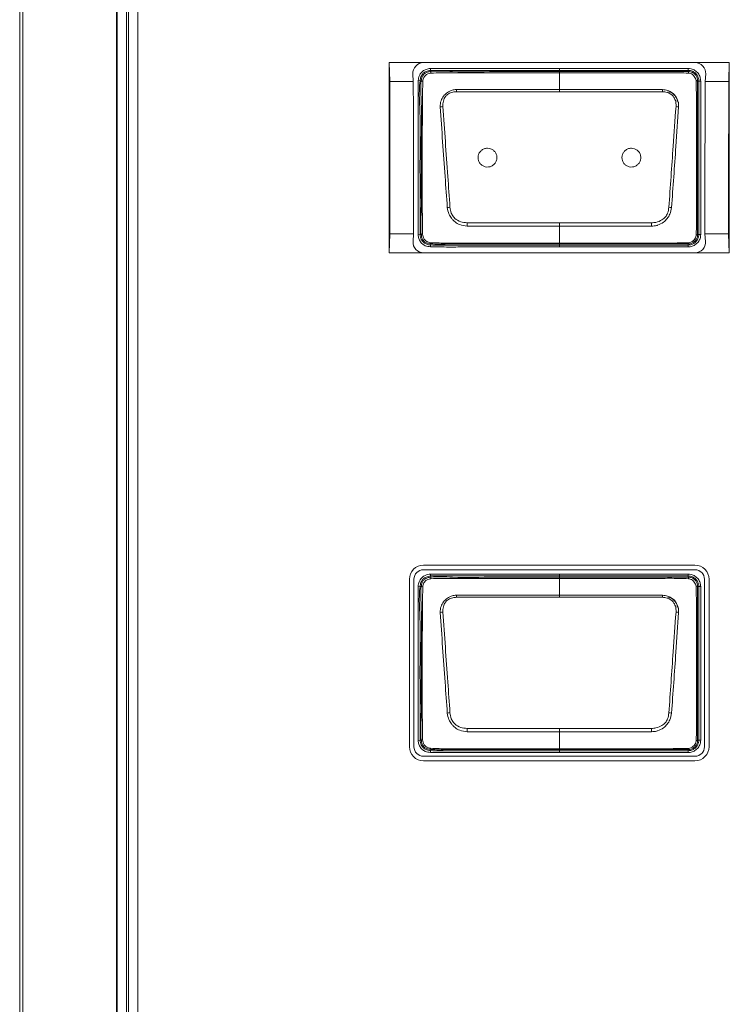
# Model space of a CAD drawing. Header units: millimetres. Extents: x 0 to 1118, y 0 to 864.
# Tile 312 of 390: x 949 to 959, y 409 to 422. Entities that reach past the tile are written whole.
import ezdxf

# ---------------------------------------------------------------- set-up
doc = ezdxf.new("R2010")
doc.units = ezdxf.units.MM

msp = doc.modelspace()

# ---------------------------------------------------------------- linework, layer by layer
at = {"color": 9, "linetype": 'Continuous', "lineweight": 0}
for p, q in [((949.3266, 394.7544), (949.3266, 445.9228)), ((949.369, 445.9228), (949.369, 394.7544)), ((950.7356, 445.3386), (950.7356, 395.3386)), ((950.7624, 395.3386), (950.7624, 445.3386)), ((950.8873, 445.3057), (950.8873, 395.3715)), ((954.7498, 420.9491), (954.7526, 420.9242)), ((954.7526, 420.9242), (954.7543, 420.909)), ((956.4543, 420.9493), (956.4543, 420.9243)), ((956.4543, 420.9493), (958.1544, 420.9493)), ((956.4543, 420.909), (956.4543, 420.9243)), ((958.1544, 420.9243), (956.4543, 420.9243)), ((956.4543, 420.6705), (956.4543, 420.893)), ((958.1544, 420.9243), (958.1544, 420.9493)), ((958.1544, 420.9091), (958.1544, 420.9243)), ((954.589, 420.7887), (954.6138, 420.7856)), ((954.6289, 420.7837), (954.6138, 420.7856)), ((958.2951, 420.7836), (958.2798, 420.7836)), ((958.2951, 418.7586), (958.2951, 420.7836)), ((958.2951, 420.7836), (958.3201, 420.7836)), ((958.3201, 420.7836), (958.3201, 418.7586)), ((956.4543, 420.6425), (955.0942, 420.6425)), ((957.8145, 420.6425), (956.4543, 420.6425)), ((956.4543, 418.9112), (956.4543, 418.8681)), ((956.4543, 418.642), (956.4543, 418.8681)), ((954.5889, 418.754), (954.6137, 418.7568)), ((954.6137, 418.7568), (954.629, 418.7586)), ((958.2797, 418.7586), (958.2951, 418.7586)), ((958.2951, 418.7586), (958.3201, 418.7586)), ((954.7512, 418.5946), (954.7532, 418.6196)), ((954.7545, 418.6349), (954.7532, 418.6196)), ((956.4543, 418.642), (956.4543, 418.6334)), ((956.4543, 418.6334), (956.4543, 418.6179)), ((956.4543, 418.6179), (958.1543, 418.6179)), ((958.1543, 418.5929), (956.4543, 418.5929)), ((958.1543, 418.6179), (958.1543, 418.6332)), ((958.1544, 418.6332), (958.1543, 418.6332)), ((958.1543, 418.6179), (958.1543, 418.5929)), ((954.7498, 414.2741), (954.7526, 414.2492)), ((954.7526, 414.2492), (954.7543, 414.234)), ((956.4543, 414.2743), (958.1544, 414.2743)), ((956.4543, 414.234), (956.4543, 414.2493)), ((958.1544, 414.2493), (956.4543, 414.2493)), ((958.1544, 414.2493), (958.1544, 414.2743)), ((958.1544, 414.2341), (958.1544, 414.2493)), ((956.4543, 413.9955), (956.4543, 414.218)), ((954.589, 414.1137), (954.6138, 414.1106)), ((954.6289, 414.1087), (954.6138, 414.1106)), ((958.2951, 414.1086), (958.2798, 414.1086)), ((958.2951, 412.0836), (958.2951, 414.1086)), ((958.2951, 414.1086), (958.3201, 414.1086)), ((958.3201, 414.1086), (958.3201, 412.0836)), ((956.4543, 413.9675), (955.0942, 413.9675)), ((957.8145, 413.9675), (956.4543, 413.9675)), ((956.4543, 412.2362), (956.4543, 412.1931)), ((956.4543, 411.967), (956.4543, 412.1931)), ((954.5889, 412.079), (954.6137, 412.0818)), ((954.6137, 412.0818), (954.629, 412.0836)), ((958.2797, 412.0836), (958.2951, 412.0836)), ((958.2951, 412.0836), (958.3201, 412.0836)), ((954.7512, 411.9196), (954.7532, 411.9446)), ((954.7545, 411.9599), (954.7532, 411.9446)), ((956.4543, 411.967), (956.4543, 411.9584)), ((956.4543, 411.9584), (956.4543, 411.9429)), ((956.4543, 411.9429), (958.1543, 411.9429)), ((956.4543, 411.9179), (956.4543, 411.9429)), ((958.1543, 411.9179), (956.4543, 411.9179)), ((958.1543, 411.9429), (958.1543, 411.9582)), ((958.1543, 411.9429), (958.1543, 411.9179))]:
    msp.add_line(p, q, dxfattribs=at)
at = {"color": 7, "linetype": 'Continuous', "lineweight": 15}
for p, q in [((950.6044, 445.4725), (950.6044, 395.2047)), ((950.6135, 395.2053), (950.6135, 445.4719)), ((954.2059, 421.0261), (954.2132, 420.7761)), ((954.2059, 421.0261), (954.2059, 418.5161)), ((954.6594, 421.0261), (954.2059, 421.0261)), ((958.2444, 421.0261), (954.6594, 421.0261)), ((958.6978, 421.0261), (958.2444, 421.0261)), ((958.6905, 420.7761), (958.6978, 421.0261)), ((958.6978, 418.5161), (958.6978, 421.0261)), ((954.5181, 420.8761), (954.5239, 420.7761)), ((958.3798, 420.7761), (958.3856, 420.8761)), ((954.5239, 420.7761), (954.2132, 420.7761)), ((958.6905, 420.7761), (958.3798, 420.7761)), ((954.2155, 418.7661), (954.2059, 418.5161)), ((954.5286, 418.7661), (954.2155, 418.7661)), ((954.5286, 418.7661), (954.5209, 418.6661)), ((958.6882, 418.7661), (958.3751, 418.7661)), ((958.3828, 418.6661), (958.3751, 418.7661)), ((958.6978, 418.5161), (958.6882, 418.7661)), ((954.6594, 418.5161), (954.2059, 418.5161)), ((958.2444, 418.5161), (954.6594, 418.5161)), ((958.6978, 418.5161), (958.2444, 418.5161)), ((958.2444, 414.3924), (954.6594, 414.3924)), ((954.6594, 414.3321), (958.2444, 414.3321)), ((954.473, 414.2061), (954.473, 411.9961)), ((954.5334, 411.9961), (954.5334, 414.2061)), ((958.3703, 414.2061), (958.3703, 411.9961)), ((958.4307, 411.9961), (958.4307, 414.2061)), ((958.1544, 411.9582), (958.1543, 411.9582)), ((958.2444, 411.8701), (954.6594, 411.8701)), ((954.6594, 411.8098), (958.2444, 411.8098))]:
    msp.add_line(p, q, dxfattribs=at)
at = {"color": 9, "linetype": 'Continuous', "lineweight": 0, "flags": 128}
for points in [[(956.4543, 420.9243), (956.4044, 420.9243), (956.2044, 420.9243), (955.8044, 420.9243), (955.3114, 420.9243), (954.7526, 420.9242)], [(956.4543, 420.909), (956.4543, 420.9087), (956.4543, 420.9078), (956.4543, 420.9065), (956.4543, 420.9047), (956.4543, 420.9024), (956.4543, 420.8997), (956.4543, 420.8965), (956.4543, 420.893)], [(956.4543, 420.6705), (956.4543, 420.6675), (956.4543, 420.6644), (956.4543, 420.661), (956.4543, 420.6575), (956.4543, 420.6539), (956.4543, 420.6502), (956.4543, 420.6464), (956.4543, 420.6425)], [(956.4543, 420.6705), (956.7526, 420.6705), (957.8156, 420.6705)], [(956.4543, 418.8681), (956.1561, 418.8681), (955.2364, 418.8682)], [(955.2378, 418.9112), (956.2907, 418.9112), (956.4543, 418.9112)], [(956.4543, 418.9112), (956.618, 418.9112), (957.6709, 418.9112)], [(957.6723, 418.8682), (956.618, 418.8681), (956.4543, 418.8681)], [(956.4543, 418.6179), (956.4543, 418.6173), (956.4543, 418.6159), (956.4543, 418.6135), (956.4543, 418.6104), (956.4543, 418.6067), (956.4543, 418.6024), (956.4543, 418.5977), (956.4543, 418.5929)], [(956.4543, 414.2493), (956.4044, 414.2493), (956.2044, 414.2493), (955.8044, 414.2493), (955.3114, 414.2493), (954.7526, 414.2492)], [(956.4543, 414.2493), (956.4543, 414.2499), (956.4543, 414.2514), (956.4543, 414.2537), (956.4543, 414.2568), (956.4543, 414.2606), (956.4543, 414.2649), (956.4543, 414.2695), (956.4543, 414.2743)], [(956.4543, 414.234), (956.4543, 414.2337), (956.4543, 414.2328), (956.4543, 414.2315), (956.4543, 414.2297), (956.4543, 414.2274), (956.4543, 414.2247), (956.4543, 414.2215), (956.4543, 414.218)], [(956.4543, 413.9955), (956.4543, 413.9925), (956.4543, 413.9894), (956.4543, 413.986), (956.4543, 413.9825), (956.4543, 413.9789), (956.4543, 413.9752), (956.4543, 413.9714), (956.4543, 413.9675)], [(956.4543, 413.9955), (956.7526, 413.9955), (957.8156, 413.9955)], [(956.4543, 412.1931), (956.1561, 412.1931), (955.2364, 412.1932)], [(955.2378, 412.2362), (956.2907, 412.2362), (956.4543, 412.2362)], [(956.4543, 412.2362), (956.618, 412.2362), (957.6709, 412.2362)], [(957.6723, 412.1932), (956.618, 412.1931), (956.4543, 412.1931)]]:
    msp.add_lwpolyline(points, dxfattribs=at)
at = {"color": 9, "linetype": 'Continuous', "lineweight": 0}
for centre, radius, start, end in [((954.849, 420.902), 0.095, 175.75252, 188.15287), ((958.126, 420.8902), 0.0341, 355.96569, 33.64705), ((954.6308, 420.6549), 0.1288, 81.47129, 90.81507), ((958.2606, 420.7535), 0.0357, 57.52032, 94.07551), ((947.4806, 420.3415), 7.6196, 2.26392, 2.47463), ((965.4281, 420.3415), 7.6196, 177.52537, 177.73608), ((954.9273, 420.1001), 0.3458, 92.07277, 97.89349), ((957.9814, 420.1001), 0.3458, 82.10683, 87.92755), ((955.0999, 418.2605), 0.8622, 96.06918, 98.42952), ((957.8089, 418.2605), 0.8622, 81.5706, 83.93095), ((984.7837, 417.9432), 29.5617, 178.12352, 178.20698), ((928.125, 417.9432), 29.5617, 1.79302, 1.87648), ((954.6309, 418.877), 0.1185, 269.06659, 277.55314), ((954.8009, 418.644), 0.0474, 173.39747, 191.06134), ((958.1375, 418.6471), 0.0218, 320.39337, 2.68132), ((954.849, 414.227), 0.095, 175.75252, 188.15287), ((958.126, 414.2152), 0.0341, 355.96569, 33.64705), ((954.6308, 413.9799), 0.1288, 81.47129, 90.81507), ((947.4806, 413.6665), 7.6196, 2.26392, 2.47463), ((965.4281, 413.6665), 7.6196, 177.52537, 177.73608), ((958.2606, 414.0785), 0.0357, 57.52032, 94.07551), ((954.9273, 413.4251), 0.3458, 92.07277, 97.89349), ((957.9814, 413.4251), 0.3458, 82.10683, 87.92755), ((955.0999, 411.5855), 0.8622, 96.06918, 98.42952), ((957.8089, 411.5855), 0.8622, 81.5706, 83.93095), ((984.7837, 411.2682), 29.5617, 178.12352, 178.20698), ((928.125, 411.2682), 29.5617, 1.79302, 1.87648), ((954.6309, 412.202), 0.1185, 269.06659, 277.55314), ((954.8009, 411.969), 0.0474, 173.39747, 191.06133), ((958.1375, 411.9721), 0.0218, 320.39336, 2.68132)]:
    msp.add_arc(centre, radius, start, end, dxfattribs=at)
at = {"color": 7, "linetype": 'Continuous', "lineweight": 15}
for centre, radius, start, end in [((957.8856, 420.5146), 0.125, 0, 90), ((958.2633, 418.7813), 0.028, 266.51023, 305.92299), ((954.6594, 414.2061), 0.1863, 90, 180), ((958.2444, 414.2061), 0.1863, 0, 90), ((954.6594, 414.2061), 0.126, 90, 180), ((958.2444, 414.2061), 0.126, 0, 90), ((957.8856, 413.8396), 0.125, 0, 90), ((958.2633, 412.1063), 0.028, 266.51023, 305.92299), ((954.6594, 411.9961), 0.1863, 180, 270), ((954.6594, 411.9961), 0.126, 180, 270), ((958.2444, 411.9961), 0.1863, 270, 0), ((958.2444, 411.9961), 0.126, 270, 0)]:
    msp.add_arc(centre, radius, start, end, dxfattribs=at)
for centre, major_axis, ratio, start_param, end_param in [((954.6594, 420.8844), (0, 0.1417), 0.9982981, 0, 1.6291471), ((958.2444, 420.8844), (0, 0.1417), 0.9982981, 4.6540382, 6.2831853), ((953.9482, 418.7661), (0, 15.3119), 0.0174551, 4.712389, 4.8440393), ((953.9939, 418.7661), (0, 15.3119), 0.0349208, 4.712389, 4.8440393), ((958.9098, 418.7661), (0, 15.3119), 0.0349208, 1.439146, 1.5707963), ((958.9555, 418.7661), (0, 15.3119), 0.0174551, 1.439146, 1.5707963), ((954.6594, 418.6554), (0, 0.1393), 0.9970445, 1.4938949, 3.1415927), ((958.2444, 418.6554), (0, 0.1393), 0.9970445, 3.1415927, 4.7892904)]:
    msp.add_ellipse(centre, major_axis=major_axis, ratio=ratio, start_param=start_param, end_param=end_param, dxfattribs=at)
at = {"color": 9, "linetype": 'Continuous', "lineweight": 0}
for points, knots in [([(954.589, 420.7887), (954.5927, 420.8116), (954.5992, 420.851), (954.6305, 420.899), (954.6708, 420.9297), (954.7127, 420.944), (954.7395, 420.9477), (954.7498, 420.9491)], [0, 0, 0, 0, 0.2762268, 0.4750564, 0.6739735, 0.8753132, 1, 1, 1, 1]), ([(954.7526, 420.9242), (954.7526, 420.9242), (954.732, 420.9219), (954.6971, 420.9152), (954.6552, 420.888), (954.6267, 420.8497), (954.6175, 420.813), (954.6144, 420.7901), (954.6138, 420.7856)], [0, 0, 0, 0, 0.0000695, 0.2875371, 0.4839387, 0.6790618, 0.9368575, 1, 1, 1, 1]), ([(954.6289, 420.7837), (954.6289, 420.7837), (954.6313, 420.8023), (954.6367, 420.8336), (954.6603, 420.871), (954.6919, 420.895), (954.725, 420.9051), (954.7467, 420.9082), (954.7543, 420.909), (954.7543, 420.909)], [0, 0, 0, 0, 0.0000766, 0.288367, 0.4768379, 0.6640004, 0.8827532, 0.9999234, 1, 1, 1, 1]), ([(954.755, 420.8885), (954.7478, 420.8871), (954.7289, 420.8834), (954.7023, 420.8729), (954.6788, 420.8542), (954.6588, 420.825), (954.6534, 420.7992), (954.6498, 420.7823)], [0, 0, 0, 0, 0.1348281, 0.3571441, 0.5197258, 0.6832629, 1, 1, 1, 1]), ([(954.7498, 420.9491), (954.885, 420.9492), (955.1556, 420.9494), (955.7238, 420.9493), (956.1567, 420.9493), (956.4543, 420.9493)], [0, 0, 0, 0, 0.2380889, 0.4761921, 1, 1, 1, 1]), ([(954.7543, 420.909), (954.7543, 420.909), (954.8492, 420.9197), (955.1328, 420.8972), (955.6009, 420.913), (956.0723, 420.9085), (956.3566, 420.9089), (956.4543, 420.909)], [0, 0, 0, 0, 0.0000088, 0.1686191, 0.498292, 0.8274361, 1, 1, 1, 1]), ([(956.4543, 420.893), (956.3549, 420.893), (956.0706, 420.8931), (955.5995, 420.8927), (955.1325, 420.8939), (954.8504, 420.8899), (954.755, 420.8885)], [0, 0, 0, 0, 0.1755002, 0.5019184, 0.8316265, 1, 1, 1, 1]), ([(956.4543, 420.909), (956.6409, 420.909), (957.0139, 420.909), (957.4586, 420.909), (957.7982, 420.909), (957.9914, 420.909), (958.114, 420.909), (958.1543, 420.9091), (958.1544, 420.9091)], [0, 0, 0, 0, 0.3291479, 0.6582957, 0.7848973, 0.9280251, 0.9999912, 1, 1, 1, 1]), ([(958.16, 420.8878), (958.1169, 420.8895), (957.9932, 420.8944), (957.7884, 420.8926), (957.4645, 420.8933), (957.0592, 420.8929), (956.6954, 420.893), (956.4938, 420.893), (956.4543, 420.893)], [0, 0, 0, 0, 0.0757391, 0.2176956, 0.3602524, 0.6454109, 0.9305559, 1, 1, 1, 1]), ([(958.1544, 420.9493), (958.1674, 420.9484), (958.1991, 420.9462), (958.2461, 420.9252), (958.2876, 420.8871), (958.315, 420.8378), (958.3184, 420.8014), (958.3201, 420.7836)], [0, 0, 0, 0, 0.1511123, 0.3656171, 0.5802578, 0.7952178, 1, 1, 1, 1]), ([(958.2951, 420.7836), (958.2951, 420.7836), (958.2951, 420.7987), (958.29, 420.8297), (958.2677, 420.8715), (958.2322, 420.9039), (958.1923, 420.9217), (958.1655, 420.9236), (958.1544, 420.9243)], [0, 0, 0, 0, 0.0000682, 0.2048277, 0.4197812, 0.6343927, 0.8488643, 1, 1, 1, 1]), ([(958.2581, 420.7891), (958.2565, 420.7986), (958.2531, 420.8187), (958.236, 420.8461), (958.2121, 420.869), (958.1856, 420.8838), (958.1673, 420.8866), (958.16, 420.8878)], [0, 0, 0, 0, 0.19090918, 0.40666893, 0.631062, 0.85153063, 1, 1, 1, 1]), ([(954.5889, 418.754), (954.5889, 418.9217), (954.5889, 419.257), (954.5885, 419.7638), (954.5889, 420.2744), (954.589, 420.6173), (954.589, 420.7887)], [0, 0, 0, 0, 0.2472, 0.4943904, 0.7471952, 1, 1, 1, 1]), ([(954.6138, 420.7856), (954.6138, 420.7856), (954.5937, 420.6275), (954.6233, 420.307), (954.611, 419.8306), (954.6147, 419.3134), (954.6141, 418.9559), (954.6137, 418.7568)], [0, 0, 0, 0, 0.0000074, 0.2356081, 0.4711912, 0.7056794, 1, 1, 1, 1]), ([(954.629, 418.7586), (954.629, 418.7586), (954.6177, 418.8586), (954.6342, 419.0596), (954.6269, 419.4572), (954.6246, 419.9379), (954.6426, 420.412), (954.6171, 420.6903), (954.6289, 420.7837), (954.6289, 420.7837)], [0, 0, 0, 0, 0.0000074, 0.1491917, 0.2962654, 0.5898439, 0.8605067, 0.9999926, 1, 1, 1, 1]), ([(954.6498, 420.7823), (954.6484, 420.6886), (954.6443, 420.4123), (954.6428, 419.9377), (954.6437, 419.4575), (954.6433, 419.0597), (954.6454, 418.86), (954.6465, 418.7596)], [0, 0, 0, 0, 0.1388876, 0.4099343, 0.703873, 0.8510453, 1, 1, 1, 1]), ([(954.8798, 420.4426), (954.881, 420.4702), (954.8831, 420.5201), (954.9117, 420.5695), (954.9417, 420.6049), (954.9778, 420.6374), (955.0328, 420.6658), (955.075, 420.6691), (955.0931, 420.6705)], [0, 0, 0, 0, 0.236036, 0.4261787, 0.4777369, 0.6372506, 0.844602, 1, 1, 1, 1]), ([(955.0942, 420.6425), (955.078, 420.6412), (955.0408, 420.6384), (954.9902, 420.6186), (954.9438, 420.5779), (954.9167, 420.5176), (954.9155, 420.4696), (954.9148, 420.4457)], [0, 0, 0, 0, 0.1606485, 0.3690053, 0.5241269, 0.7628736, 1, 1, 1, 1]), ([(955.0931, 420.6705), (955.1428, 420.6703), (955.292, 420.6699), (955.5406, 420.6709), (955.842, 420.6704), (956.1466, 420.6705), (956.3518, 420.6705), (956.4543, 420.6705)], [0, 0, 0, 0, 0.1096449, 0.328736, 0.5478272, 0.7739136, 1, 1, 1, 1]), ([(957.9939, 420.4457), (957.994, 420.4608), (957.9943, 420.4989), (957.9782, 420.5498), (957.9536, 420.5878), (957.9213, 420.6156), (957.8761, 420.637), (957.8349, 420.6407), (957.8145, 420.6425)], [0, 0, 0, 0, 0.1500389, 0.377629, 0.518715, 0.5938193, 0.7977012, 1, 1, 1, 1]), ([(957.8156, 420.6705), (957.8386, 420.6683), (957.8853, 420.6638), (957.9337, 420.6341), (957.9702, 420.6015), (958.0025, 420.5635), (958.0204, 420.5227), (958.029, 420.4798), (958.0289, 420.4598), (958.0289, 420.4426)], [0, 0, 0, 0, 0.1969532, 0.4004738, 0.4775245, 0.621985, 0.8271033, 0.8521966, 1, 1, 1, 1]), ([(954.9735, 419.1135), (954.9638, 419.2493), (954.9433, 419.5389), (954.9119, 419.9821), (954.8905, 420.289), (954.8798, 420.4426)], [0, 0, 0, 0, 0.3060488, 0.6525293, 1, 1, 1, 1]), ([(954.9148, 420.4457), (954.9258, 420.2923), (954.9478, 419.9857), (954.9791, 419.5429), (954.9993, 419.2534), (955.0087, 419.1179)], [0, 0, 0, 0, 0.3473043, 0.694424, 1, 1, 1, 1]), ([(957.9, 419.1179), (957.9094, 419.2523), (957.9281, 419.521), (957.9593, 419.9638), (957.9814, 420.2716), (957.9939, 420.4457)], [0, 0, 0, 0, 0.3029741, 0.6058251, 1, 1, 1, 1]), ([(958.0289, 420.4426), (958.0167, 420.2683), (957.9952, 419.9603), (957.9639, 419.517), (957.9448, 419.2481), (957.9353, 419.1135)], [0, 0, 0, 0, 0.3942669, 0.6965516, 1, 1, 1, 1]), ([(955.2364, 418.8682), (955.2024, 418.8719), (955.1448, 418.8781), (955.0854, 418.9143), (955.0509, 418.9448), (955.0223, 418.9791), (954.9874, 419.033), (954.9785, 419.0842), (954.9735, 419.1135)], [0, 0, 0, 0, 0.25699356, 0.43575266, 0.51833889, 0.60805141, 0.775867, 1, 1, 1, 1]), ([(955.0087, 419.1179), (955.0128, 419.0917), (955.0198, 419.0468), (955.0463, 418.9972), (955.087, 418.9555), (955.1491, 418.9203), (955.2083, 418.9142), (955.2378, 418.9112)], [0, 0, 0, 0, 0.23146517, 0.39741263, 0.48153796, 0.74156978, 1, 1, 1, 1]), ([(957.6709, 418.9112), (957.6902, 418.9126), (957.7385, 418.9159), (957.8022, 418.9433), (957.8561, 418.986), (957.8886, 419.0452), (957.8958, 419.0912), (957.9, 419.1179)], [0, 0, 0, 0, 0.1694257, 0.4225313, 0.5936441, 0.7635746, 1, 1, 1, 1]), ([(957.9353, 419.1135), (957.9299, 419.0836), (957.9206, 419.0312), (957.8785, 418.9667), (957.826, 418.913), (957.7742, 418.8866), (957.7209, 418.8717), (957.6942, 418.8698), (957.6723, 418.8682)], [0, 0, 0, 0, 0.2290459, 0.4012066, 0.5780376, 0.7973627, 0.8335701, 1, 1, 1, 1]), ([(954.7512, 418.5946), (954.7279, 418.5975), (954.6866, 418.6025), (954.6374, 418.6374), (954.6056, 418.6791), (954.5932, 418.7207), (954.59, 418.7453), (954.5889, 418.754)], [0, 0, 0, 0, 0.2766254, 0.4894491, 0.7024716, 0.8942546, 1, 1, 1, 1]), ([(954.6137, 418.7568), (954.6137, 418.7568), (954.6162, 418.7351), (954.623, 418.6975), (954.6551, 418.6557), (954.6924, 418.6294), (954.7275, 418.622), (954.7478, 418.6201), (954.7532, 418.6196)], [0, 0, 0, 0, 0.0000694, 0.3040946, 0.5118246, 0.7159776, 0.9248449, 1, 1, 1, 1]), ([(954.7545, 418.6349), (954.7544, 418.6349), (954.7416, 418.6359), (954.7164, 418.6388), (954.6795, 418.6545), (954.6496, 418.6846), (954.6337, 418.7221), (954.6302, 418.7476), (954.629, 418.7586), (954.629, 418.7586)], [0, 0, 0, 0, 0.0000768, 0.1973332, 0.3879828, 0.6047466, 0.8311099, 0.9999233, 1, 1, 1, 1]), ([(954.6465, 418.7596), (954.6483, 418.7492), (954.6521, 418.7272), (954.6668, 418.6965), (954.6897, 418.6728), (954.7192, 418.6561), (954.7413, 418.6518), (954.7539, 418.6494)], [0, 0, 0, 0, 0.1891228, 0.3996799, 0.5988293, 0.7719569, 1, 1, 1, 1]), ([(958.1543, 418.6179), (958.1694, 418.6193), (958.2003, 418.6222), (958.2422, 418.6454), (958.2746, 418.6807), (958.2924, 418.7206), (958.2943, 418.7475), (958.2951, 418.7586)], [0, 0, 0, 0, 0.2046745, 0.4198422, 0.6343902, 0.848799, 1, 1, 1, 1]), ([(958.3201, 418.7586), (958.3191, 418.7455), (958.3169, 418.7139), (958.296, 418.6668), (958.2578, 418.6253), (958.2085, 418.598), (958.172, 418.5946), (958.1543, 418.5929)], [0, 0, 0, 0, 0.1511841, 0.3656354, 0.5802218, 0.7954055, 1, 1, 1, 1]), ([(958.2797, 418.7586), (958.2797, 418.7586), (958.2798, 418.7481), (958.2767, 418.7236), (958.2608, 418.688), (958.232, 418.6572), (958.1952, 418.6377), (958.1678, 418.6332), (958.1544, 418.6332), (958.1544, 418.6332)], [0, 0, 0, 0, 0.0000764, 0.1620655, 0.3721524, 0.585973, 0.7931086, 0.9999237, 1, 1, 1, 1]), ([(958.1593, 418.6481), (958.1695, 418.6502), (958.1917, 418.6546), (958.22, 418.6741), (958.2435, 418.6996), (958.2579, 418.7268), (958.2606, 418.7458), (958.2616, 418.7533)], [0, 0, 0, 0, 0.1974641, 0.4278931, 0.636791, 0.8556238, 1, 1, 1, 1]), ([(956.4543, 418.5929), (956.4377, 418.5929), (956.3544, 418.5929), (956.0044, 418.5929), (955.6148, 418.5925), (955.2112, 418.5932), (954.9935, 418.5911), (954.832, 418.5935), (954.7512, 418.5946)], [0, 0, 0, 0, 0.02935655, 0.14678276, 0.61648759, 0.71559252, 0.85762331, 1, 1, 1, 1]), ([(954.7532, 418.6196), (954.7532, 418.6196), (954.833, 418.613), (954.9941, 418.6187), (955.316, 418.6175), (955.6806, 418.618), (956.0868, 418.6179), (956.3318, 418.6179), (956.4543, 418.6179)], [0, 0, 0, 0, 0.0000088, 0.1411003, 0.283602, 0.5679277, 0.7839637, 1, 1, 1, 1]), ([(954.7539, 418.6494), (954.8275, 418.6467), (955.0443, 418.6386), (955.4048, 418.6431), (955.835, 418.6417), (956.1849, 418.642), (956.3913, 418.642), (956.4543, 418.642)], [0, 0, 0, 0, 0.1298822, 0.3827489, 0.6357969, 0.8888452, 1, 1, 1, 1]), ([(956.4543, 418.6334), (956.2669, 418.6334), (955.8921, 418.6335), (955.3989, 418.6328), (955.02, 418.6344), (954.8277, 418.629), (954.7545, 418.6349), (954.7545, 418.6349)], [0, 0, 0, 0, 0.3307416, 0.6614832, 0.8701678, 0.9999912, 1, 1, 1, 1]), ([(956.4543, 418.642), (956.4877, 418.642), (956.6544, 418.642), (957.0877, 418.6425), (957.6227, 418.6388), (958.0243, 418.6458), (958.1593, 418.6481)], [0, 0, 0, 0, 0.0586525, 0.2932626, 0.7624829, 1, 1, 1, 1]), ([(958.1543, 418.6332), (958.0206, 418.6333), (957.6216, 418.6334), (957.0549, 418.6334), (956.622, 418.6334), (956.4543, 418.6334)], [0, 0, 0, 0, 0.2359964, 0.70416383, 1, 1, 1, 1]), ([(954.589, 414.1137), (954.5896, 414.1185), (954.5931, 414.1442), (954.6041, 414.1866), (954.6377, 414.2314), (954.6865, 414.2637), (954.7266, 414.2703), (954.7498, 414.2741)], [0, 0, 0, 0, 0.0581416, 0.312481, 0.5164308, 0.720004, 1, 1, 1, 1]), ([(954.7526, 414.2492), (954.7526, 414.2492), (954.732, 414.2469), (954.6971, 414.2402), (954.6552, 414.213), (954.6267, 414.1747), (954.6175, 414.138), (954.6144, 414.1151), (954.6138, 414.1106)], [0, 0, 0, 0, 0.0000695, 0.2875371, 0.4839386, 0.6790617, 0.9368574, 1, 1, 1, 1]), ([(954.7498, 414.2741), (954.9369, 414.2742), (955.3113, 414.2744), (955.8795, 414.2743), (956.2605, 414.2743), (956.4543, 414.2743)], [0, 0, 0, 0, 0.3294358, 0.6588715, 1, 1, 1, 1]), ([(958.1544, 414.2743), (958.1674, 414.2734), (958.1991, 414.2712), (958.2461, 414.2502), (958.2876, 414.2121), (958.315, 414.1628), (958.3184, 414.1264), (958.3201, 414.1086)], [0, 0, 0, 0, 0.1511123, 0.3656171, 0.5802578, 0.7952178, 1, 1, 1, 1]), ([(958.2951, 414.1086), (958.2951, 414.1086), (958.2951, 414.1237), (958.29, 414.1547), (958.2677, 414.1965), (958.2322, 414.2289), (958.1923, 414.2467), (958.1655, 414.2486), (958.1544, 414.2493)], [0, 0, 0, 0, 0.0000682, 0.2048277, 0.4197812, 0.6343927, 0.8488643, 1, 1, 1, 1]), ([(954.755, 414.2135), (954.7482, 414.2122), (954.7295, 414.2086), (954.703, 414.1983), (954.6793, 414.1797), (954.659, 414.1504), (954.6535, 414.1244), (954.6498, 414.1073)], [0, 0, 0, 0, 0.1274956, 0.3530354, 0.5158655, 0.6796876, 1, 1, 1, 1]), ([(954.7543, 414.234), (954.7543, 414.234), (954.8492, 414.2447), (955.1328, 414.2222), (955.6009, 414.238), (956.0723, 414.2335), (956.3566, 414.2339), (956.4543, 414.234)], [0, 0, 0, 0, 0.0000088, 0.1686191, 0.4982919, 0.8274361, 1, 1, 1, 1]), ([(956.4543, 414.218), (956.3549, 414.218), (956.0706, 414.2181), (955.5995, 414.2177), (955.1325, 414.2189), (954.8504, 414.2149), (954.755, 414.2135)], [0, 0, 0, 0, 0.1755002, 0.5019184, 0.8316265, 1, 1, 1, 1]), ([(956.4543, 414.234), (956.6409, 414.234), (957.0139, 414.234), (957.4586, 414.234), (957.7982, 414.234), (957.9914, 414.234), (958.114, 414.234), (958.1543, 414.2341), (958.1544, 414.2341)], [0, 0, 0, 0, 0.3291479, 0.6582957, 0.7848972, 0.9280251, 0.9999912, 1, 1, 1, 1]), ([(958.16, 414.2128), (958.1169, 414.2145), (957.9932, 414.2194), (957.7884, 414.2176), (957.4645, 414.2183), (957.0592, 414.2179), (956.6954, 414.218), (956.4938, 414.218), (956.4543, 414.218)], [0, 0, 0, 0, 0.07573911, 0.21769567, 0.36025247, 0.64541106, 0.93055604, 1, 1, 1, 1]), ([(958.1544, 414.2341), (958.1544, 414.2341), (958.1648, 414.2341), (958.1893, 414.231), (958.2252, 414.2151), (958.256, 414.1861), (958.2754, 414.1492), (958.2798, 414.1221), (958.2798, 414.1086), (958.2798, 414.1086)], [0, 0, 0, 0, 0.0000764, 0.1599052, 0.3740615, 0.5880926, 0.7940929, 0.9999236, 1, 1, 1, 1]), ([(958.2581, 414.1141), (958.2565, 414.1236), (958.2531, 414.1437), (958.236, 414.1711), (958.2121, 414.194), (958.1856, 414.2088), (958.1673, 414.2116), (958.16, 414.2128)], [0, 0, 0, 0, 0.1909092, 0.4066689, 0.631062, 0.8515306, 1, 1, 1, 1]), ([(954.5889, 412.079), (954.5889, 412.279), (954.5889, 412.6375), (954.5885, 413.1559), (954.5889, 413.6342), (954.5889, 413.9539), (954.589, 414.1137)], [0, 0, 0, 0, 0.2948168, 0.5286366, 0.7643183, 1, 1, 1, 1]), ([(954.6138, 414.1106), (954.6138, 414.1106), (954.5937, 413.9525), (954.6233, 413.632), (954.611, 413.1556), (954.6147, 412.6384), (954.6141, 412.2809), (954.6137, 412.0818)], [0, 0, 0, 0, 0.0000074, 0.2356082, 0.4711914, 0.7056797, 1, 1, 1, 1]), ([(954.629, 412.0836), (954.629, 412.0836), (954.6177, 412.1836), (954.6342, 412.3846), (954.6269, 412.7822), (954.6246, 413.2629), (954.6426, 413.737), (954.6171, 414.0153), (954.6289, 414.1087), (954.6289, 414.1087)], [0, 0, 0, 0, 0.0000074, 0.1491916, 0.296265, 0.5898432, 0.8605064, 0.9999926, 1, 1, 1, 1]), ([(954.6498, 414.1073), (954.6484, 414.0136), (954.6443, 413.7373), (954.6428, 413.2627), (954.6437, 412.7825), (954.6433, 412.3847), (954.6454, 412.185), (954.6465, 412.0846)], [0, 0, 0, 0, 0.1388878, 0.409935, 0.7038733, 0.8510454, 1, 1, 1, 1]), ([(954.8798, 413.7676), (954.881, 413.7952), (954.8831, 413.8451), (954.9117, 413.8945), (954.9417, 413.9299), (954.9778, 413.9624), (955.0328, 413.9908), (955.075, 413.9941), (955.0931, 413.9955)], [0, 0, 0, 0, 0.236036, 0.4261787, 0.4777369, 0.6372506, 0.844602, 1, 1, 1, 1]), ([(955.0931, 413.9955), (955.1428, 413.9953), (955.292, 413.9949), (955.5406, 413.9959), (955.842, 413.9954), (956.1466, 413.9955), (956.3518, 413.9955), (956.4543, 413.9955)], [0, 0, 0, 0, 0.1096449, 0.328736, 0.5478272, 0.7739136, 1, 1, 1, 1]), ([(957.8156, 413.9955), (957.8386, 413.9933), (957.8853, 413.9888), (957.9337, 413.9591), (957.9702, 413.9265), (958.0025, 413.8885), (958.0204, 413.8477), (958.029, 413.8048), (958.0289, 413.7848), (958.0289, 413.7676)], [0, 0, 0, 0, 0.1969532, 0.4004738, 0.4775245, 0.621985, 0.8271033, 0.8521966, 1, 1, 1, 1]), ([(955.0942, 413.9675), (955.078, 413.9662), (955.0408, 413.9634), (954.9902, 413.9436), (954.9438, 413.9029), (954.9167, 413.8426), (954.9155, 413.7946), (954.9148, 413.7707)], [0, 0, 0, 0, 0.1606485, 0.3690054, 0.5241269, 0.7628736, 1, 1, 1, 1]), ([(957.9939, 413.7707), (957.994, 413.7858), (957.9943, 413.8239), (957.9782, 413.8748), (957.9536, 413.9128), (957.9213, 413.9406), (957.8761, 413.962), (957.8349, 413.9657), (957.8145, 413.9675)], [0, 0, 0, 0, 0.1500389, 0.377629, 0.518715, 0.5938193, 0.7977012, 1, 1, 1, 1]), ([(954.9735, 412.4385), (954.9638, 412.5743), (954.9433, 412.8639), (954.9119, 413.3071), (954.8905, 413.614), (954.8798, 413.7676)], [0, 0, 0, 0, 0.3060488, 0.6525293, 1, 1, 1, 1]), ([(954.9148, 413.7707), (954.9258, 413.6173), (954.9478, 413.3107), (954.9791, 412.8679), (954.9993, 412.5784), (955.0087, 412.4429)], [0, 0, 0, 0, 0.3473043, 0.694424, 1, 1, 1, 1]), ([(957.9, 412.4429), (957.9094, 412.5773), (957.9281, 412.846), (957.9593, 413.2888), (957.9814, 413.5966), (957.9939, 413.7707)], [0, 0, 0, 0, 0.3029741, 0.6058251, 1, 1, 1, 1]), ([(958.0289, 413.7676), (958.0167, 413.5933), (957.9952, 413.2853), (957.9639, 412.842), (957.9448, 412.5731), (957.9353, 412.4385)], [0, 0, 0, 0, 0.394267, 0.6965516, 1, 1, 1, 1]), ([(955.2364, 412.1932), (955.2024, 412.1969), (955.1448, 412.2031), (955.0854, 412.2393), (955.0509, 412.2698), (955.0223, 412.3041), (954.9874, 412.358), (954.9785, 412.4092), (954.9735, 412.4385)], [0, 0, 0, 0, 0.2569935, 0.4357527, 0.5183389, 0.6080514, 0.775867, 1, 1, 1, 1]), ([(955.0087, 412.4429), (955.0128, 412.4167), (955.0198, 412.3718), (955.0463, 412.3222), (955.087, 412.2805), (955.1491, 412.2453), (955.2083, 412.2392), (955.2378, 412.2362)], [0, 0, 0, 0, 0.2314652, 0.3974126, 0.481538, 0.7415698, 1, 1, 1, 1]), ([(957.6709, 412.2362), (957.6902, 412.2376), (957.7385, 412.2409), (957.8022, 412.2683), (957.8561, 412.311), (957.8886, 412.3702), (957.8958, 412.4162), (957.9, 412.4429)], [0, 0, 0, 0, 0.1694257, 0.4225313, 0.5936441, 0.7635746, 1, 1, 1, 1]), ([(957.9353, 412.4385), (957.9299, 412.4086), (957.9206, 412.3562), (957.8785, 412.2917), (957.826, 412.238), (957.7742, 412.2116), (957.7209, 412.1967), (957.6942, 412.1948), (957.6723, 412.1932)], [0, 0, 0, 0, 0.22904594, 0.40120662, 0.57803765, 0.79736269, 0.83357013, 1, 1, 1, 1]), ([(954.7512, 411.9196), (954.7279, 411.9225), (954.6866, 411.9275), (954.6374, 411.9624), (954.6056, 412.0041), (954.5932, 412.0457), (954.59, 412.0703), (954.5889, 412.079)], [0, 0, 0, 0, 0.2766256, 0.4894494, 0.7024718, 0.8942548, 1, 1, 1, 1]), ([(954.6137, 412.0818), (954.6137, 412.0818), (954.6162, 412.0601), (954.623, 412.0225), (954.6551, 411.9807), (954.6924, 411.9544), (954.7275, 411.947), (954.7478, 411.9451), (954.7532, 411.9446)], [0, 0, 0, 0, 0.0000694, 0.3040945, 0.5118244, 0.7159775, 0.9248449, 1, 1, 1, 1]), ([(954.7545, 411.9599), (954.7544, 411.9599), (954.7416, 411.9609), (954.7164, 411.9638), (954.6795, 411.9795), (954.6496, 412.0096), (954.6337, 412.0471), (954.6302, 412.0726), (954.629, 412.0836), (954.629, 412.0836)], [0, 0, 0, 0, 0.0000768, 0.1973332, 0.3879828, 0.6047465, 0.8311097, 0.9999233, 1, 1, 1, 1]), ([(954.6465, 412.0846), (954.6483, 412.0742), (954.6521, 412.0522), (954.6668, 412.0215), (954.6897, 411.9978), (954.7192, 411.9811), (954.7413, 411.9768), (954.7539, 411.9744)], [0, 0, 0, 0, 0.18912298, 0.39968002, 0.59882934, 0.77195688, 1, 1, 1, 1]), ([(958.1543, 411.9429), (958.1694, 411.9443), (958.2003, 411.9472), (958.2422, 411.9704), (958.2746, 412.0057), (958.2924, 412.0456), (958.2943, 412.0725), (958.2951, 412.0836)], [0, 0, 0, 0, 0.2046745, 0.4198422, 0.6343902, 0.848799, 1, 1, 1, 1]), ([(958.3201, 412.0836), (958.3191, 412.0705), (958.3169, 412.0389), (958.296, 411.9918), (958.2578, 411.9503), (958.2085, 411.923), (958.172, 411.9196), (958.1543, 411.9179)], [0, 0, 0, 0, 0.1511841, 0.3656354, 0.5802218, 0.7954055, 1, 1, 1, 1]), ([(958.1593, 411.9731), (958.1695, 411.9752), (958.1917, 411.9796), (958.22, 411.9991), (958.2435, 412.0246), (958.2579, 412.0518), (958.2606, 412.0708), (958.2616, 412.0783)], [0, 0, 0, 0, 0.1974641, 0.4278931, 0.636791, 0.8556238, 1, 1, 1, 1]), ([(956.4543, 411.9179), (956.4377, 411.9179), (956.3544, 411.9179), (956.0044, 411.9179), (955.6148, 411.9175), (955.2112, 411.9182), (954.9935, 411.9161), (954.832, 411.9185), (954.7512, 411.9196)], [0, 0, 0, 0, 0.02935655, 0.14678277, 0.61648762, 0.71559248, 0.85762329, 1, 1, 1, 1]), ([(954.7532, 411.9446), (954.7532, 411.9446), (954.833, 411.938), (954.9941, 411.9437), (955.316, 411.9425), (955.6806, 411.943), (956.0868, 411.9429), (956.3318, 411.9429), (956.4543, 411.9429)], [0, 0, 0, 0, 0.0000088, 0.1411003, 0.2836021, 0.5679278, 0.7839637, 1, 1, 1, 1]), ([(954.7539, 411.9744), (954.8275, 411.9717), (955.0443, 411.9636), (955.4048, 411.9681), (955.835, 411.9667), (956.1849, 411.967), (956.3913, 411.967), (956.4543, 411.967)], [0, 0, 0, 0, 0.1298823, 0.3827491, 0.6357973, 0.8888457, 1, 1, 1, 1]), ([(956.4543, 411.9584), (956.2669, 411.9584), (955.8921, 411.9585), (955.3989, 411.9578), (955.02, 411.9594), (954.8277, 411.954), (954.7545, 411.9599), (954.7545, 411.9599)], [0, 0, 0, 0, 0.3307416, 0.6614832, 0.8701677, 0.9999912, 1, 1, 1, 1]), ([(956.4543, 411.967), (956.4877, 411.967), (956.6544, 411.967), (957.0877, 411.9675), (957.6227, 411.9638), (958.0243, 411.9708), (958.1593, 411.9731)], [0, 0, 0, 0, 0.05865253, 0.29326264, 0.76248293, 1, 1, 1, 1]), ([(958.1543, 411.9582), (958.0206, 411.9583), (957.6216, 411.9584), (957.0549, 411.9584), (956.622, 411.9584), (956.4543, 411.9584)], [0, 0, 0, 0, 0.2359965, 0.7041641, 1, 1, 1, 1])]:
    msp.add_open_spline(points, degree=3, knots=knots, dxfattribs=at)
at = {"color": 7, "linetype": 'Continuous', "lineweight": 15}
for points, knots in [([(958.1544, 420.9091), (958.1544, 420.9091), (958.1648, 420.9091), (958.1893, 420.906), (958.2252, 420.8901), (958.256, 420.8611), (958.2754, 420.8242), (958.2798, 420.7971), (958.2798, 420.7836), (958.2798, 420.7836)], [0, 0, 0, 0, 0.0000764, 0.1599052, 0.3740615, 0.5880927, 0.7940929, 0.9999236, 1, 1, 1, 1]), ([(958.2616, 418.7533), (958.263, 418.8601), (958.2659, 419.0721), (958.2651, 419.4946), (958.2656, 419.9119), (958.2649, 420.2748), (958.2643, 420.4777), (958.2635, 420.6323), (958.2599, 420.7358), (958.2581, 420.7891)], [0, 0, 0, 0, 0.157294, 0.3124744, 0.6224682, 0.7721953, 0.8473554, 0.921427, 1, 1, 1, 1]), ([(958.2798, 420.7836), (958.2798, 420.7836), (958.2797, 420.733), (958.2797, 420.6305), (958.2797, 420.478), (958.2797, 420.2746), (958.2797, 419.9119), (958.2796, 419.4945), (958.2798, 419.0746), (958.2795, 418.8628), (958.2797, 418.7586), (958.2797, 418.7586)], [0, 0, 0, 0, 0.0000074, 0.0756861, 0.1509895, 0.2262749, 0.3768446, 0.6884186, 0.8442083, 0.9999926, 1, 1, 1, 1]), ([(955.5044, 419.8961), (955.5183, 419.8947), (955.5463, 419.892), (955.5835, 419.8706), (955.6118, 419.8392), (955.628, 419.7998), (955.6303, 419.7575), (955.6183, 419.7167), (955.5935, 419.6822), (955.5586, 419.6578), (955.5177, 419.6463), (955.4752, 419.649), (955.436, 419.6656), (955.4045, 419.6941), (955.3843, 419.7315), (955.3776, 419.7734), (955.3852, 419.8152), (955.4062, 419.8521), (955.4383, 419.8798), (955.473, 419.8941), (955.4956, 419.8955), (955.5044, 419.8961)], [0, 0, 0, 0, 0.0536678, 0.1073353, 0.1610104, 0.2147014, 0.2684067, 0.322119, 0.375828, 0.4295248, 0.4832055, 0.5368732, 0.5905371, 0.6442081, 0.697894, 0.7515954, 0.8053065, 0.8590176, 0.912719, 0.9664047, 1, 1, 1, 1]), ([(957.4044, 419.8961), (957.4183, 419.8947), (957.4463, 419.892), (957.4835, 419.8706), (957.5118, 419.8392), (957.528, 419.7998), (957.5303, 419.7575), (957.5183, 419.7167), (957.4935, 419.6822), (957.4586, 419.6578), (957.4177, 419.6463), (957.3752, 419.649), (957.336, 419.6656), (957.3045, 419.6941), (957.2843, 419.7315), (957.2776, 419.7734), (957.2852, 419.8152), (957.3062, 419.8521), (957.3383, 419.8798), (957.373, 419.8941), (957.3956, 419.8955), (957.4044, 419.8961)], [0, 0, 0, 0, 0.0536678, 0.1073353, 0.1610104, 0.2147014, 0.2684067, 0.322119, 0.375828, 0.4295248, 0.4832055, 0.5368732, 0.5905371, 0.6442081, 0.697894, 0.7515954, 0.8053065, 0.8590176, 0.912719, 0.9664047, 1, 1, 1, 1]), ([(954.6289, 414.1087), (954.6289, 414.1087), (954.6313, 414.1276), (954.6368, 414.1592), (954.6609, 414.1967), (954.6928, 414.2205), (954.7257, 414.2302), (954.7471, 414.2332), (954.7543, 414.234), (954.7543, 414.234)], [0, 0, 0, 0, 0.0000766, 0.292145, 0.4813289, 0.6685014, 0.8892918, 0.9999234, 1, 1, 1, 1]), ([(958.2616, 412.0783), (958.263, 412.1851), (958.2659, 412.3971), (958.2651, 412.8196), (958.2656, 413.2369), (958.2649, 413.5998), (958.2643, 413.8027), (958.2635, 413.9573), (958.2599, 414.0608), (958.2581, 414.1141)], [0, 0, 0, 0, 0.157294, 0.3124744, 0.6224681, 0.7721952, 0.8473553, 0.921427, 1, 1, 1, 1]), ([(958.2798, 414.1086), (958.2798, 414.1086), (958.2797, 414.058), (958.2797, 413.9555), (958.2797, 413.803), (958.2797, 413.5996), (958.2797, 413.2369), (958.2796, 412.8195), (958.2798, 412.3996), (958.2795, 412.1878), (958.2797, 412.0836), (958.2797, 412.0836)], [0, 0, 0, 0, 0.0000074, 0.0756861, 0.1509896, 0.226275, 0.3768447, 0.6884186, 0.8442083, 0.9999926, 1, 1, 1, 1]), ([(958.2797, 412.0836), (958.2797, 412.0836), (958.2798, 412.0731), (958.2767, 412.0486), (958.2608, 412.013), (958.232, 411.9822), (958.1952, 411.9627), (958.1678, 411.9582), (958.1544, 411.9582), (958.1544, 411.9582)], [0, 0, 0, 0, 0.0000764, 0.1620655, 0.3721524, 0.585973, 0.7931086, 0.9999237, 1, 1, 1, 1])]:
    msp.add_open_spline(points, degree=3, knots=knots, dxfattribs=at)

doc.saveas('drawing.dxf')
